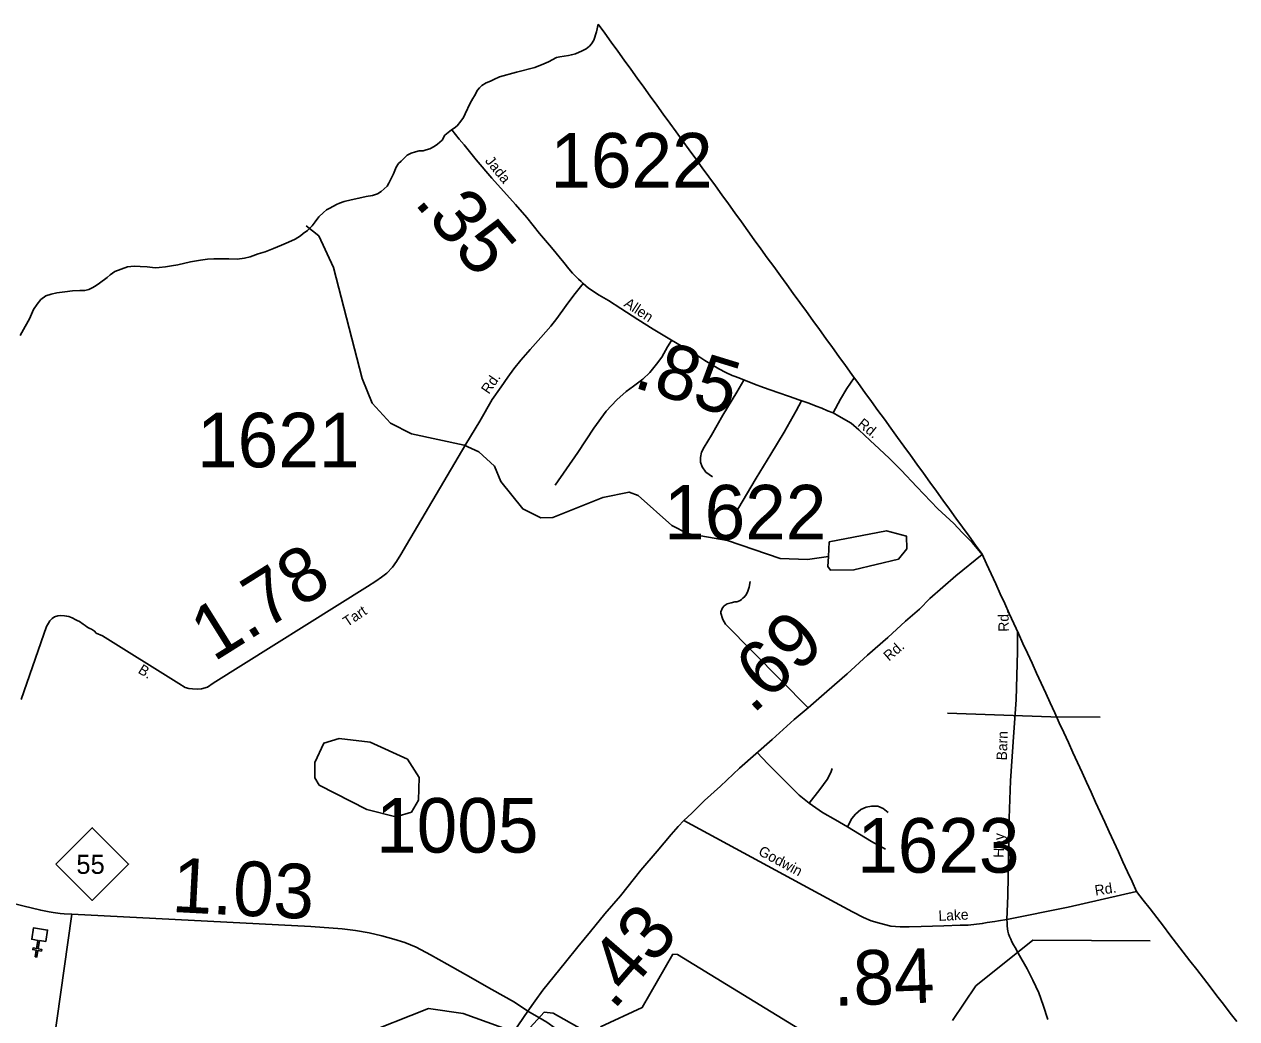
# Model space of a CAD drawing. Extents: x 2093524 to 2270757, y 289120 to 570408.
# Drawn here: x 2132455 to 2143562, y 561296 to 570408 of the extents above; entities that cross this region are included whole.
import ezdxf

# ---------------------------------------------------------------- set-up
doc = ezdxf.new("R2010")
doc.units = 0
for name, color, linetype in [('Exist Boundary Political CountyLine', 7, 'Continuous'), ('Exist Cultural Church CELL', 7, 'Continuous'), ('Exist Hydrographic Creek Single Shore', 7, 'Continuous'), ('Exist Hydrographic Misc Water Feature', 7, 'Continuous'), ('Exist Hydrographic Pond Under 1500 Sq Ft', 7, 'Continuous'), ('Exist Road Non-System Type 51', 7, 'Continuous'), ('Exist Road Non-System Type 51 Label', 7, 'Continuous'), ('Exist Road Primary NC Attributed', 7, 'Continuous'), ('Exist Road Primary NC Mileage Hundredths English Label', 7, 'Continuous'), ('Exist Road Primary NC Shield CELL', 7, 'Continuous'), ('Exist Road Primary NC Shield Number Label', 7, 'Continuous'), ('Exist Road Secondary Mileage Hundredths English Label', 7, 'Continuous'), ('Exist Road Secondary Type 51 Attributed', 7, 'Continuous'), ('Exist Road Secondary Type 51 Label', 7, 'Continuous'), ('Exist Road Secondary Type 51 Number Label', 7, 'Continuous')]:
    doc.layers.add(name, color=color, linetype=linetype)

msp = doc.modelspace()

# ---------------------------------------------------------------- linework, layer by layer
at = {"layer": 'Exist Boundary Political CountyLine'}
for points in [[(2136758, 569903), (2136810, 569926), (2136965, 569969), (2137132, 570012), (2137214, 570046), (2137257, 570063), (2137332, 570102), (2137362, 570109), (2137440, 570122), (2137468, 570129), (2137504, 570136), (2137567, 570165), (2137603, 570182), (2137634, 570208), (2137652, 570229), (2137674, 570263), (2137698, 570338), (2137713, 570408)], [(2137713, 570408), (2137772, 570326), (2137832, 570244), (2137892, 570161), (2137951, 570079), (2138011, 569997), (2138070, 569914), (2138130, 569832), (2138190, 569750), (2138249, 569668), (2138309, 569585), (2138368, 569503), (2138428, 569421), (2138488, 569338), (2138547, 569256), (2138607, 569174), (2138666, 569092), (2138726, 569009), (2138786, 568927), (2138845, 568845), (2138905, 568763), (2138964, 568680), (2139024, 568598), (2139084, 568516), (2139143, 568433), (2139202, 568351), (2139262, 568269), (2139322, 568187), (2139382, 568104), (2139441, 568022), (2139500, 567940), (2139560, 567858), (2139620, 567775), (2139679, 567693), (2139739, 567611), (2139798, 567528), (2139858, 567446), (2139918, 567364), (2139977, 567282), (2140037, 567199), (2140096, 567117), (2140156, 567035), (2140216, 566952), (2140275, 566870), (2140335, 566788), (2140394, 566706), (2140454, 566623), (2140514, 566541), (2140573, 566459), (2140633, 566376), (2140692, 566294), (2140752, 566212), (2140812, 566130), (2140871, 566047), (2140931, 565965), (2140990, 565883), (2141050, 565801), (2141110, 565718), (2141169, 565636), (2141229, 565554), (2141270, 565463), (2141312, 565372), (2141354, 565281), (2141395, 565190), (2141437, 565099), (2141479, 565008), (2141520, 564917), (2141562, 564826), (2141604, 564735), (2141645, 564644), (2141687, 564553)], [(2132416, 567557), (2132462, 567638), (2132502, 567710), (2132539, 567793), (2132574, 567844), (2132607, 567886), (2132652, 567919), (2132700, 567936), (2132752, 567947), (2132826, 567957), (2132897, 567964), (2132963, 567968), (2133011, 567969), (2133045, 567979), (2133077, 567994), (2133104, 568007), (2133144, 568037), (2133215, 568087), (2133242, 568111), (2133284, 568142), (2133401, 568185), (2133463, 568192), (2133517, 568189), (2133581, 568186), (2133653, 568176), (2133691, 568178), (2133749, 568186), (2133803, 568193), (2133862, 568204), (2133978, 568232), (2134068, 568246), (2134132, 568255), (2134192, 568259), (2134256, 568260), (2134328, 568259), (2134404, 568257), (2134473, 568266), (2134525, 568277), (2134598, 568303), (2134662, 568322), (2134738, 568354), (2134811, 568385), (2134876, 568412), (2134938, 568440), (2134985, 568469), (2135011, 568491), (2135050, 568518), (2135092, 568561), (2135119, 568599), (2135154, 568644), (2135197, 568683), (2135224, 568707), (2135254, 568724), (2135314, 568757), (2135343, 568768), (2135387, 568783), (2135449, 568798), (2135520, 568813), (2135586, 568829), (2135644, 568838), (2135692, 568853), (2135725, 568876), (2135751, 568900), (2135778, 568925), (2135796, 568953), (2135809, 568983), (2135838, 569038), (2135861, 569098), (2135884, 569131), (2135908, 569155), (2135937, 569184), (2135964, 569208), (2136000, 569227), (2136038, 569240), (2136072, 569247), (2136110, 569249), (2136138, 569256), (2136169, 569267), (2136211, 569289), (2136240, 569308), (2136284, 569347), (2136309, 569391), (2136370, 569441), (2136394, 569455), (2136421, 569478), (2136454, 569520), (2136478, 569553), (2136495, 569587), (2136541, 569686), (2136564, 569727), (2136580, 569753), (2136608, 569803), (2136626, 569824), (2136648, 569846), (2136685, 569871), (2136725, 569888), (2136758, 569903)], [(2141687, 564553), (2141729, 564462), (2141770, 564371), (2141812, 564280), (2141854, 564189)], [(2141854, 564189), (2141895, 564098), (2141937, 564008), (2141979, 563917), (2142020, 563826), (2142062, 563735), (2142104, 563644), (2142145, 563553), (2142187, 563462), (2142229, 563371), (2142270, 563280), (2142312, 563189), (2142354, 563098), (2142395, 563007), (2142437, 562916), (2142479, 562825), (2142520, 562734), (2142562, 562643), (2142604, 562552), (2142645, 562461), (2142706, 562382), (2142768, 562302), (2142829, 562223), (2142890, 562143), (2142951, 562064), (2143012, 561984), (2143073, 561905), (2143134, 561825), (2143196, 561746), (2143257, 561666), (2143318, 561587), (2143379, 561507), (2143440, 561428), (2143502, 561348), (2143562, 561269)]]:
    msp.add_lwpolyline(points, dxfattribs=at)
at = {"layer": 'Exist Cultural Church CELL'}
msp.add_lwpolyline([(2132652, 562003), (2132596, 562012), (2132583, 561937), (2132615, 561931), (2132612, 561916), (2132580, 561921), (2132571, 561862), (2132555, 561864), (2132565, 561924), (2132533, 561929), (2132536, 561945), (2132567, 561939), (2132580, 562014), (2132523, 562024), (2132540, 562129), (2132669, 562108)], close=True, dxfattribs=at)
at = {"layer": 'Exist Hydrographic Creek Single Shore'}
for points in [[(2140957, 561280), (2141173, 561597), (2141695, 562016), (2142770, 562011)], [(2137734, 561223), (2138116, 561399), (2138397, 561886), (2138439, 561885), (2139800, 561050)], [(2135526, 561140), (2136158, 561389), (2136475, 561344), (2137026, 561146), (2137217, 561355), (2137300, 561347), (2137567, 561197)]]:
    msp.add_lwpolyline(points, dxfattribs=at)
at = {"layer": 'Exist Hydrographic Misc Water Feature'}
for points in [[(2139822, 565531), (2139631, 565505), (2139381, 565514), (2138897, 565677), (2138530, 565741), (2138388, 565816), (2138079, 566091), (2137995, 566122), (2137754, 566071), (2137297, 565887), (2137188, 565886), (2137021, 565968), (2136820, 566218), (2136762, 566360), (2136619, 566491), (2136486, 566550), (2136002, 566654), (2135810, 566753), (2135643, 566937), (2135550, 567162), (2135287, 568178), (2135153, 568469), (2135036, 568560)], [(2140912, 564095), (2141859, 564062), (2142311, 564059)]]:
    msp.add_lwpolyline(points, dxfattribs=at)
at = {"layer": 'Exist Hydrographic Pond Under 1500 Sq Ft'}
for points in [[(2139822, 565531), (2139830, 565665), (2140354, 565766), (2140538, 565717), (2140539, 565602), (2140464, 565508), (2140056, 565408), (2139840, 565406), (2139815, 565439), (2139822, 565531)], [(2135859, 563147), (2135592, 563212), (2135158, 563437), (2135116, 563503), (2135116, 563644), (2135198, 563820), (2135340, 563863), (2135623, 563831), (2135965, 563673), (2136074, 563507), (2136067, 563297), (2136001, 563190), (2135859, 563147)]]:
    msp.add_lwpolyline(points, dxfattribs=at)
at = {"layer": 'Exist Road Non-System Type 51'}
msp.add_line((2132497, 559445), (2132891, 562254), dxfattribs=at)
for points in [[(2138385, 567511), (2138349, 567453), (2138295, 567359), (2138247, 567293), (2138186, 567217), (2138123, 567157), (2138036, 567091), (2137969, 567042), (2137882, 566967), (2137785, 566864), (2137673, 566707), (2137526, 566484), (2137317, 566185)], [(2140059, 567168), (2139990, 567071), (2139932, 566972), (2139865, 566848)], [(2139047, 567148), (2138983, 567036), (2138853, 566825), (2138751, 566644), (2138684, 566532), (2138660, 566487), (2138651, 566438), (2138651, 566396), (2138666, 566354), (2138700, 566305), (2138760, 566260)], [(2139574, 566959), (2139526, 566867), (2139415, 566671), (2139294, 566469), (2139161, 566248), (2138992, 565964)], [(2139106, 565303), (2139097, 565251), (2139091, 565231), (2139083, 565213), (2139070, 565187), (2139056, 565166), (2139037, 565148), (2139025, 565136), (2139013, 565129), (2138991, 565119), (2138983, 565117), (2138965, 565115), (2138930, 565108), (2138895, 565097), (2138868, 565079), (2138851, 565062), (2138837, 565024), (2138836, 565012), (2138838, 565004), (2138838, 565002), (2138848, 564972), (2138855, 564954), (2138880, 564911), (2139635, 564146)], [(2141553, 564845), (2141553, 564662), (2141542, 564219), (2141520, 563921), (2141489, 563477), (2141478, 563135), (2141466, 562422), (2141457, 562204)], [(2139170, 563734), (2139266, 563632), (2139398, 563500), (2139555, 563345), (2139645, 563272), (2139768, 563185), (2139886, 563118), (2139998, 563054), (2140217, 562919), (2140346, 562849)], [(2139645, 563272), (2139743, 563396), (2139810, 563489), (2139844, 563553), (2139855, 563590)], [(2139998, 563054), (2140037, 563129), (2140071, 563171), (2140119, 563214), (2140169, 563233), (2140217, 563242), (2140273, 563242), (2140324, 563222), (2140368, 563185)], [(2141457, 562204), (2141459, 562175), (2141460, 562147), (2141462, 562121), (2141465, 562097), (2141473, 562073), (2141482, 562049), (2141492, 562025), (2141503, 562001), (2141517, 561972), (2141532, 561948), (2141561, 561897), (2141642, 561754), (2141694, 561649), (2141748, 561532), (2141788, 561421), (2141833, 561290)]]:
    msp.add_lwpolyline(points, dxfattribs=at)
at = {"layer": 'Exist Road Primary NC Attributed'}
for points in [[(2137069, 561366), (2136945, 561447), (2136737, 561565), (2136498, 561702), (2136328, 561797), (2136177, 561880), (2136045, 561951), (2135940, 561993), (2135842, 562025), (2135731, 562055), (2135614, 562083), (2135490, 562104), (2135366, 562118), (2135081, 562140), (2132891, 562254), (2132821, 562256), (2132785, 562261), (2132720, 562270), (2132684, 562275), (2132606, 562290), (2132443, 562329), (2132200, 562390), (2132011, 562436), (2131852, 562483)], [(2140788, 558937), (2140633, 559029), (2140434, 559135), (2140212, 559259), (2139963, 559404), (2139677, 559582), (2139420, 559741), (2139238, 559855), (2139011, 560003), (2138792, 560148), (2138441, 560399), (2138087, 560660), (2137889, 560796), (2137635, 560987), (2137395, 561154), (2137241, 561263), (2137168, 561308), (2137069, 561366)]]:
    msp.add_lwpolyline(points, dxfattribs=at)
at = {"layer": 'Exist Road Primary NC Shield CELL'}
msp.add_lwpolyline([(2132745, 562713), (2133078, 563046), (2133411, 562713), (2133078, 562380)], close=True, dxfattribs=at)
at = {"layer": 'Exist Road Secondary Type 51 Attributed'}
for points in [[(2137574, 568034), (2137557, 568052), (2137531, 568072), (2137510, 568093), (2137478, 568127), (2137443, 568168), (2137398, 568225), (2137285, 568361), (2137174, 568492), (2137059, 568636), (2136955, 568758), (2136738, 568997), (2136596, 569166), (2136486, 569302), (2136440, 569356), (2136372, 569442)], [(2137574, 568034), (2137490, 567927), (2137418, 567830), (2137333, 567712), (2137280, 567643), (2137186, 567537), (2137091, 567429), (2137005, 567329), (2136940, 567250), (2136884, 567173), (2136823, 567087), (2136742, 566970), (2136628, 566772), (2136500, 566561), (2135957, 565638), (2135906, 565551), (2135864, 565486), (2135827, 565433), (2135776, 565378), (2135729, 565341), (2135677, 565306), (2135600, 565255), (2134186, 564370), (2134133, 564335), (2134079, 564319), (2134045, 564316), (2133995, 564318), (2133962, 564321), (2133930, 564332), (2133871, 564366), (2133171, 564803), (2133114, 564830), (2133099, 564847), (2133070, 564866), (2133055, 564871), (2133043, 564877), (2133027, 564887), (2133013, 564898), (2132995, 564910), (2132960, 564935), (2132940, 564945), (2132926, 564951), (2132894, 564968), (2132864, 564981), (2132843, 564985), (2132825, 564987), (2132787, 564990), (2132763, 564989), (2132732, 564977), (2132710, 564964), (2132690, 564942), (2132677, 564920), (2132659, 564891), (2132635, 564821), (2132425, 564222)], [(2141231, 565549), (2141138, 565658), (2141048, 565751), (2140971, 565834), (2140823, 565968), (2140633, 566171), (2140488, 566322), (2140381, 566430), (2140288, 566518), (2140204, 566594), (2140100, 566692), (2140029, 566752), (2139916, 566816), (2139865, 566848), (2139814, 566865), (2139762, 566890), (2139710, 566909), (2139641, 566935), (2139552, 566967), (2139464, 566996), (2139357, 567035), (2139226, 567081), (2139146, 567109), (2139015, 567161), (2138968, 567180), (2138940, 567189), (2138883, 567216), (2138819, 567251), (2138752, 567289), (2138689, 567328), (2138598, 567388), (2138383, 567512), (2138217, 567614), (2138075, 567702), (2137921, 567804), (2137808, 567876), (2137723, 567927), (2137624, 567991), (2137574, 568034)], [(2138496, 563111), (2138569, 563180), (2138688, 563295), (2138832, 563428), (2139008, 563591), (2139307, 563855), (2139507, 564037), (2139635, 564146), (2139806, 564293), (2139995, 564457), (2140179, 564627), (2140366, 564789), (2140529, 564938), (2140656, 565048), (2140752, 565146), (2140989, 565354), (2141231, 565549)], [(2137069, 561366), (2137135, 561461), (2137207, 561559), (2137309, 561685), (2137412, 561815), (2137525, 561955), (2137642, 562095), (2137775, 562258), (2137916, 562421), (2138103, 562657), (2138252, 562830), (2138380, 562984), (2138445, 563058), (2138496, 563111)], [(2138496, 563111), (2139885, 562361), (2140041, 562274), (2140142, 562224), (2140213, 562193), (2140289, 562171), (2140394, 562145), (2140478, 562139), (2140562, 562138), (2140672, 562141), (2140880, 562147), (2141028, 562152), (2141102, 562153), (2141231, 562168), (2141275, 562177), (2141345, 562186), (2141381, 562193), (2141457, 562204), (2142018, 562318), (2142645, 562461)], [(2136713, 560847), (2137069, 561366)]]:
    msp.add_lwpolyline(points, dxfattribs=at)

# ---------------------------------------------------------------- texts
at = {"layer": 'Exist Road Non-System Type 51 Label'}
for s, rotation, p in [('Rd.', 90.9664, (2141475, 564843)), ('Barn', 88.0774, (2141456, 563662)), ('Hay', 88.0774, (2141427, 562769))]:
    msp.add_text(s, height=95, rotation=rotation, dxfattribs=at).set_placement(p)
at = {"layer": 'Exist Road Primary NC Mileage Hundredths English Label'}
msp.add_text('1.03', height=500, rotation=357.0143, dxfattribs=at).set_placement((2133800, 562275))
at = {"layer": 'Exist Road Primary NC Shield Number Label'}
msp.add_text('55', height=175, dxfattribs=at).set_placement((2132932, 562623))
at = {"layer": 'Exist Road Secondary Mileage Hundredths English Label'}
for s, rotation, p in [('.35', 310.2879, (2136018, 568772)), ('.85', 342.8703, (2138022, 567085)), ('1.78', 32.0571, (2134190, 564561)), ('.69', 42.8783, (2139128, 564078)), ('.43', 49.0965, (2137853, 561365)), ('.84', 1.9781, (2139871, 561413))]:
    msp.add_text(s, height=500, rotation=rotation, dxfattribs=at).set_placement(p)
at = {"layer": 'Exist Road Secondary Type 51 Label'}
for s, rotation, p in [('Jada', 309.2787, (2136671, 569154)), ('Allen', 326.6987, (2137941, 567829)), ('Rd.', 55.3664, (2136711, 567012)), ('Rd.', 321.1709, (2140082, 566732)), ('Tart', 33.5152, (2135414, 564883)), ('Rd.', 40.9213, (2140377, 564567)), ('B.', 328.407, (2133490, 564469)), ('Godwin', 331.6309, (2139172, 562802)), ('Rd.', 8.9024, (2142269, 562423)), ('Lake', 2.6108, (2140832, 562192))]:
    msp.add_text(s, height=95, rotation=rotation, dxfattribs=at).set_placement(p)
at = {"layer": 'Exist Road Secondary Type 51 Number Label'}
for s, p in [('1622', (2137274, 568912)), ('1621', (2134038, 566348)), ('1622', (2138316, 565687)), ('1005', (2135678, 562818)), ('1623', (2140085, 562634))]:
    msp.add_text(s, height=500, dxfattribs=at).set_placement(p)

doc.saveas('drawing.dxf')
